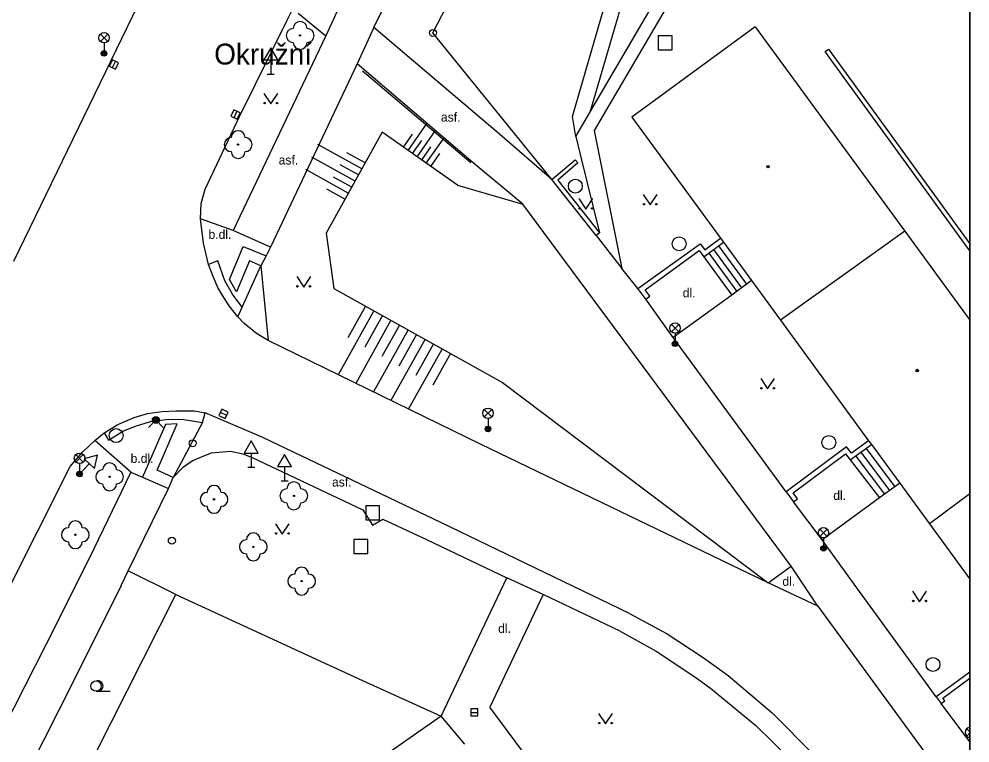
# Model space of a CAD drawing. Extents: x -598233 to -596890, y -1157848 to -1156431.
# Drawn here: x -596958.7 to -596890.5, y -1156890.9 to -1156838.9 of the extents above; entities that cross this region are included whole.
import ezdxf

# ---------------------------------------------------------------- set-up
doc = ezdxf.new("R2010")
doc.units = 0
for name, color, linetype in [('Level 10', 7, 'Continuous'), ('Level 11', 7, 'Continuous'), ('Level 14', 7, 'Continuous'), ('Level 15', 7, 'Continuous'), ('Level 22', 7, 'Continuous'), ('Level 23', 7, 'Continuous'), ('Level 26', 7, 'Continuous'), ('Level 27', 7, 'Continuous'), ('Level 28', 7, 'Continuous'), ('Level 31', 7, 'Continuous'), ('Level 33', 7, 'Continuous'), ('Level 34', 7, 'Continuous'), ('Level 36', 7, 'Continuous'), ('Level 39', 7, 'Continuous'), ('Level 40', 7, 'Continuous'), ('Level 49', 7, 'Continuous'), ('Level 5', 7, 'Continuous'), ('Level 7', 7, 'Continuous'), ('Level 8', 7, 'Continuous'), ('Level 9', 7, 'Continuous'), ('Vrstva 33', 7, 'Continuous'), ('Vrstva 60', 7, 'Continuous'), ('zajmove_uzemi', 7, 'Continuous')]:
    doc.layers.add(name, color=color, linetype=linetype)

msp = doc.modelspace()

# ---------------------------------------------------------------- linework, layer by layer
at = {"layer": 'Level 10'}
msp.add_line((-596901.39, -1156881.07), (-596890.4624, -1156895.9813), dxfattribs=at)
for points in [[(-596948.27, -1156833.88), (-596959.14, -1156856.3)], [(-596945.7199, -1156853.24), (-596945.6599, -1156852.14), (-596945.39, -1156851.1), (-596942.88, -1156845.85), (-596939.49, -1156838.9699), (-596939.09, -1156838.15)], [(-596945.14, -1156856.51), (-596945.51, -1156854.98), (-596945.7199, -1156853.24)], [(-596943.03, -1156860.28), (-596943.6599, -1156859.49), (-596944.17, -1156858.71), (-596944.4699, -1156858.18), (-596944.8, -1156857.39), (-596945.14, -1156856.51)], [(-596941.69, -1156861.4699), (-596942.6, -1156860.73), (-596943.03, -1156860.28)], [(-596940.85, -1156861.9699), (-596941.69, -1156861.47)], [(-596904.95, -1156879.38), (-596925.55, -1156869.44), (-596940.85, -1156861.9699)], [(-596952.62, -1156868.62), (-596951.6599, -1156868.01), (-596950.4699, -1156867.52)], [(-596950.4699, -1156867.52), (-596949.51, -1156867.23), (-596948.48, -1156867.07), (-596947.4699, -1156867.02), (-596946.15, -1156867.04), (-596945.39, -1156867.17)], [(-596914.9, -1156881.6), (-596928.46, -1156875.06), (-596941.14, -1156868.99), (-596941.24, -1156868.95), (-596945.39, -1156867.17)], [(-596953.31, -1156869.1599), (-596952.62, -1156868.62)], [(-597012.03, -1156959.64), (-596997.09, -1156942.2), (-596984.36, -1156924.73), (-596973.38, -1156906.46), (-596966.61, -1156894.04), (-596964.39, -1156889.57), (-596962.17, -1156885.12), (-596955.07, -1156871.04), (-596954.17, -1156869.9699), (-596953.31, -1156869.1599)], [(-596901.39, -1156881.07), (-596904.95, -1156879.38)], [(-596914.9, -1156881.6), (-596912.2, -1156883.06), (-596909.61, -1156884.75), (-596907.83, -1156886.04), (-596904.6599, -1156888.7199), (-596901.7, -1156891.71)]]:
    msp.add_lwpolyline(points, dxfattribs=at)
at = {"layer": 'Level 11'}
msp.add_line((-596890.4624, -1156890.7968), (-596892.54, -1156888.05), dxfattribs=at)
for points in [[(-596918.77, -1156847.34), (-596919, -1156845.88), (-596905.71, -1156800.06), (-596905.7, -1156800.02), (-596904.45, -1156795.7)], [(-596903.24, -1156795.9), (-596917.18, -1156843.64), (-596917.18, -1156843.63), (-596917.76, -1156845.61)], [(-596933.26, -1156839.5), (-596928.92, -1156830.58)], [(-596918.77, -1156847.34), (-596917.76, -1156845.61), (-596908.96, -1156830.55), (-596908.19, -1156831.02), (-596890.4624, -1156834.2578)], [(-596890.4624, -1156835.5493), (-596896.36, -1156834.5), (-596908.88, -1156832.28), (-596917.44, -1156846.9)], [(-596935.53, -1156837.51), (-596935.66, -1156837.78), (-596935.9, -1156838.33), (-596936.71, -1156840.09)], [(-596938.69, -1156838.48), (-596936.71, -1156840.09)], [(-596933.26, -1156839.5), (-596934.46, -1156842.12)], [(-596920.48, -1156850.42), (-596924.25, -1156847.1599), (-596933.26, -1156839.5)], [(-596936.71, -1156840.09), (-596943.36, -1156854.08)], [(-596934.46, -1156842.12), (-596940.69, -1156855.27)], [(-596903.29, -1156878.19), (-596922.57, -1156852.18), (-596926.29, -1156849.1), (-596934.46, -1156842.12)], [(-596917.44, -1156846.9), (-596915.45, -1156856.8)], [(-596918.77, -1156847.34), (-596918.45, -1156848.63), (-596917.07, -1156854.25)], [(-596927.26, -1156850.83), (-596922.57, -1156852.18)], [(-596943.36, -1156854.08), (-596945.7199, -1156853.24)], [(-596940.69, -1156855.27), (-596943.36, -1156854.08)], [(-596917.3, -1156854.43), (-596915.45, -1156856.8)], [(-596941.38, -1156856.62), (-596942.2, -1156856.27), (-596943.12, -1156858.49), (-596943.62, -1156857.6), (-596942.64, -1156855.23), (-596941.01, -1156855.9)], [(-596908.52, -1156855.18), (-596906.5, -1156857.94)], [(-596940.69, -1156855.27), (-596941.01, -1156855.9), (-596941.38, -1156856.62)], [(-596909.2199, -1156855.7), (-596907.21, -1156858.46)], [(-596908.87, -1156855.44), (-596906.86, -1156858.2)], [(-596942.7199, -1156859.58), (-596943.4099, -1156858.6599), (-596943.9699, -1156857.69), (-596944.48, -1156856.25), (-596945.14, -1156856.51)], [(-596942.7199, -1156859.58), (-596941.38, -1156856.62)], [(-596941.38, -1156856.62), (-596940.85, -1156861.9699)], [(-596909.58, -1156855.96), (-596907.57, -1156858.7199)], [(-596914.3, -1156858.25), (-596915.45, -1156856.8)], [(-596906.14, -1156857.68), (-596907.57, -1156858.7199)], [(-596911.77, -1156861.77), (-596913.73, -1156859)], [(-596907.57, -1156858.7199), (-596911.77, -1156861.77)], [(-596943.03, -1156860.28), (-596942.7199, -1156859.58)], [(-596903.6599, -1156872.84), (-596911.77, -1156861.77)], [(-596945.56, -1156867.86), (-596945.39, -1156867.17)], [(-596952.62, -1156868.62), (-596952.31, -1156869.14), (-596951.24, -1156868.46), (-596950.32, -1156868.11), (-596949.3, -1156867.8), (-596948.01, -1156867.64), (-596946.9, -1156867.6599), (-596945.56, -1156867.86)], [(-596947.67, -1156871.81), (-596948.82, -1156871.3), (-596947.38, -1156867.9699), (-596948.23, -1156868.02), (-596949.89, -1156871.8)], [(-596945.56, -1156867.86), (-596947.67, -1156871.81)], [(-596950.71, -1156871.44), (-596953.31, -1156869.1599)], [(-596947.67, -1156871.81), (-596946.94, -1156871.06), (-596946.31, -1156870.62), (-596945.48, -1156870.26), (-596944.92, -1156870.05), (-596943.56, -1156869.94), (-596942.68, -1156870.12), (-596942.01, -1156870.38)], [(-596898.29, -1156870), (-596896.23, -1156872.75)], [(-596897.9099, -1156869.73), (-596895.87, -1156872.49)], [(-596942.01, -1156870.38), (-596934.06, -1156874.15), (-596933.37, -1156875.24), (-596932.63, -1156874.82), (-596929.49, -1156876.28), (-596923.73, -1156879.02)], [(-596899.06, -1156870.55), (-596896.96, -1156873.28)], [(-596898.67, -1156870.28), (-596896.6, -1156873.02)], [(-596950.71, -1156871.44), (-596953.72, -1156877.63)], [(-596950.71, -1156871.44), (-596949.89, -1156871.8), (-596948.02, -1156872.62)], [(-596948.02, -1156872.62), (-596947.67, -1156871.81)], [(-596895.51, -1156872.2199), (-596896.96, -1156873.28)], [(-596951.41, -1156879.57), (-596950.9, -1156878.53), (-596948.02, -1156872.62)], [(-596901.08, -1156876.3), (-596903.13, -1156873.57)], [(-596896.96, -1156873.28), (-596901.08, -1156876.3)], [(-596892.88, -1156887.58), (-596898.78, -1156879.47), (-596901.08, -1156876.3)], [(-596953.72, -1156877.63), (-596956.79, -1156883.79), (-596959.91, -1156889.93)], [(-596904.95, -1156879.38), (-596903.29, -1156878.19)], [(-596901.39, -1156881.07), (-596903.29, -1156878.19)], [(-596928.43, -1156888.96), (-596923.73, -1156879.02)], [(-596921.1, -1156880.23), (-596923.73, -1156879.02)], [(-596951.41, -1156879.57), (-596954.85, -1156886.49), (-596958.05, -1156892.79), (-596958.35, -1156893.38)], [(-596921.1, -1156880.23), (-596924.95, -1156888.31)], [(-596915.58, -1156882.86), (-596921.1, -1156880.23)], [(-596915.58, -1156882.86), (-596912.99, -1156884.3), (-596910.21, -1156886.13), (-596909.1, -1156886.94), (-596905.83, -1156889.63), (-596903.39, -1156892.03)], [(-596915.27, -1156901.35), (-596924.95, -1156888.31)], [(-596928.43, -1156888.96), (-596940.04, -1156897.07), (-596960.64, -1156911.95), (-596961.09, -1156920.44)]]:
    msp.add_lwpolyline(points, dxfattribs=at)
at = {"layer": 'Level 14'}
for points in [[(-596920.48, -1156850.42), (-596929.02, -1156839.89), (-596913.33, -1156809.59), (-596907.32, -1156795.35)], [(-596927.26, -1156850.83), (-596932.67, -1156847.02), (-596936.68, -1156854.27), (-596936.13, -1156858.25)], [(-596936.13, -1156858.25), (-596924.03, -1156864.99), (-596904.95, -1156879.38)]]:
    msp.add_lwpolyline(points, dxfattribs=at)
at = {"layer": 'Level 15'}
for points in [[(-596930.81, -1156848.33), (-596929.44, -1156846.38)], [(-596930.1599, -1156848.79), (-596928.83, -1156846.9)], [(-596931.14, -1156848.1), (-596930.48, -1156847.1599)], [(-596930.49, -1156848.56), (-596929.83, -1156847.62)], [(-596929.51, -1156849.25), (-596928.2199, -1156847.43)], [(-596934.13, -1156849.6599), (-596937.3, -1156847.9)], [(-596929.83, -1156849.02), (-596929.17, -1156848.08)], [(-596934.61, -1156850.53), (-596937.73, -1156848.81)], [(-596933.89, -1156849.2199), (-596935.2, -1156848.49)], [(-596929.18, -1156849.48), (-596928.52, -1156848.54)], [(-596935.1, -1156851.4099), (-596938.1599, -1156849.71)], [(-596934.37, -1156850.09), (-596935.68, -1156849.37)], [(-596934.85, -1156850.9699), (-596936.17, -1156850.24)], [(-596935.34, -1156851.84), (-596936.65, -1156851.12)], [(-596933.26, -1156859.85), (-596935.82, -1156864.44)], [(-596933.87, -1156859.51), (-596935.14, -1156861.78)], [(-596932.04, -1156860.53), (-596934.56, -1156865.06)], [(-596932.65, -1156860.19), (-596933.92, -1156862.46)], [(-596930.81, -1156861.21), (-596933.3, -1156865.67)], [(-596931.43, -1156860.87), (-596932.69, -1156863.14)], [(-596929.59, -1156861.89), (-596932.04, -1156866.28)], [(-596930.2, -1156861.55), (-596931.4699, -1156863.82)], [(-596928.37, -1156862.57), (-596930.78, -1156866.9)], [(-596928.98, -1156862.23), (-596930.25, -1156864.5)], [(-596927.76, -1156862.9099), (-596929.02, -1156865.19)]]:
    msp.add_lwpolyline(points, dxfattribs=at)
at = {"layer": 'Level 22'}
for centre in [(-596938.56, -1156840.07), (-596943.01, -1156847.9099), (-596952.24, -1156871.77), (-596944.74, -1156873.39), (-596939.01, -1156873.14), (-596954.7, -1156875.93), (-596941.92, -1156876.8), (-596938.45, -1156879.26)]:
    msp.add_circle(centre, 0.05, dxfattribs=at)
for centre, start, end in [((-596938.56, -1156839.57), 0, 180), ((-596939.06, -1156840.07), 90, 270), ((-596938.06, -1156840.07), 270, 90), ((-596938.56, -1156840.57), 180, 0), ((-596943.01, -1156847.4099), 0, 180), ((-596943.51, -1156847.9099), 90, 270), ((-596942.51, -1156847.9099), 270, 90), ((-596943.01, -1156848.4099), 180, 0), ((-596952.24, -1156871.27), 0, 180), ((-596952.74, -1156871.77), 90, 270), ((-596951.74, -1156871.77), 270, 90), ((-596952.24, -1156872.27), 180, 0), ((-596939.01, -1156872.64), 0, 180), ((-596945.24, -1156873.39), 90, 270), ((-596944.74, -1156872.89), 0, 180), ((-596944.24, -1156873.39), 270, 90), ((-596939.51, -1156873.14), 90, 270), ((-596938.51, -1156873.14), 270, 90), ((-596939.01, -1156873.64), 180, 0), ((-596944.74, -1156873.89), 180, 0), ((-596954.7, -1156875.43), 0, 180), ((-596955.2, -1156875.93), 90, 270), ((-596954.2, -1156875.93), 270, 90), ((-596942.42, -1156876.8), 90, 270), ((-596941.92, -1156876.3), 0, 180), ((-596941.42, -1156876.8), 270, 90), ((-596954.7, -1156876.43), 180, 0), ((-596941.92, -1156877.3), 180, 0), ((-596938.45, -1156878.76), 0, 180), ((-596938.95, -1156879.26), 90, 270), ((-596937.95, -1156879.26), 270, 90), ((-596938.45, -1156879.76), 180, 0)]:
    msp.add_arc(centre, 0.5, start, end, dxfattribs=at)
at = {"layer": 'Level 23'}
msp.add_lwpolyline([(-596947.49, -1156880.2199), (-596950.9, -1156878.53)], dxfattribs=at)
at = {"layer": 'Level 26'}
for points in [[(-596912.84, -1156841.1), (-596911.84, -1156841.1), (-596911.84, -1156840.1), (-596912.84, -1156840.1)], [(-596933.85, -1156874.86), (-596932.85, -1156874.86), (-596932.85, -1156873.86), (-596933.85, -1156873.86)], [(-596934.7, -1156877.27), (-596933.7, -1156877.27), (-596933.7, -1156876.27), (-596934.7, -1156876.27)]]:
    msp.add_lwpolyline(points, close=True, dxfattribs=at)
at = {"layer": 'Level 27'}
for p, q in [((-596952.0411, -1156842.3838), (-596951.8189, -1156841.936)), ((-596943.3044, -1156845.9772), (-596943.0956, -1156845.5228)), ((-596944.289, -1156867.1496), (-596943.831, -1156867.3504)), ((-596926.31, -1156888.69), (-596925.81, -1156888.69))]:
    msp.add_line(p, q, dxfattribs=at)
for points in [[(-596951.8172, -1156842.495), (-596951.5949, -1156842.0471), (-596952.0428, -1156841.8248), (-596952.2651, -1156842.2727)], [(-596943.0772, -1156846.0816), (-596942.8684, -1156845.6272), (-596943.3228, -1156845.4184), (-596943.5316, -1156845.8728)], [(-596944.3894, -1156867.3785), (-596943.9315, -1156867.5794), (-596943.7306, -1156867.1215), (-596944.1885, -1156866.9206)], [(-596926.31, -1156888.94), (-596925.81, -1156888.94), (-596925.81, -1156888.44), (-596926.31, -1156888.44)]]:
    msp.add_lwpolyline(points, close=True, dxfattribs=at)
for centre in [(-596918.8, -1156850.9), (-596911.34, -1156855.04), (-596951.77, -1156868.81), (-596900.6, -1156869.31), (-596893.12, -1156885.25)]:
    msp.add_circle(centre, 0.5, dxfattribs=at)
at = {"layer": 'Level 28'}
for centre in [(-596929.02, -1156839.89), (-596946.28, -1156869.36), (-596947.77, -1156876.36)]:
    msp.add_circle(centre, 0.25, dxfattribs=at)
at = {"layer": 'Level 31'}
msp.add_lwpolyline([(-596949.45, -1156868.22), (-596948.92, -1156867.69), (-596948.39, -1156868.22)], dxfattribs=at)
for radius in [0.25, 0.18, 0.11]:
    msp.add_circle((-596948.92, -1156867.69), radius, dxfattribs=at)
at = {"layer": 'Level 33'}
for p, q in [((-596952.905, -1156840.5), (-596952.375, -1156839.97)), ((-596952.905, -1156839.97), (-596952.375, -1156840.5)), ((-596952.64, -1156840.61), (-596952.64, -1156841.36)), ((-596911.905, -1156861.35), (-596911.375, -1156860.82)), ((-596911.905, -1156860.82), (-596911.375, -1156861.35)), ((-596911.64, -1156861.46), (-596911.64, -1156862.21)), ((-596925.335, -1156867.47), (-596924.805, -1156866.94)), ((-596925.335, -1156866.94), (-596924.805, -1156867.47)), ((-596925.07, -1156867.58), (-596925.07, -1156868.33)), ((-596954.665, -1156870.71), (-596954.135, -1156870.18)), ((-596954.665, -1156870.18), (-596954.135, -1156870.71)), ((-596954.4, -1156870.82), (-596954.4, -1156871.57)), ((-596901.245, -1156876.0499), (-596900.715, -1156875.5199)), ((-596901.245, -1156875.5199), (-596900.715, -1156876.0499)), ((-596900.98, -1156876.1599), (-596900.98, -1156876.9099)), ((-596890.695, -1156889.86), (-596890.4624, -1156890.0926)), ((-596890.695, -1156890.39), (-596890.4624, -1156890.1574))]:
    msp.add_line(p, q, dxfattribs=at)
for centre, radius in [((-596952.64, -1156840.235), 0.375), ((-596952.64, -1156841.36), 0.2), ((-596952.64, -1156841.36), 0.1445), ((-596952.64, -1156841.36), 0.0876), ((-596911.64, -1156861.085), 0.375), ((-596911.64, -1156862.21), 0.2), ((-596911.64, -1156862.21), 0.1445), ((-596911.64, -1156862.21), 0.0876), ((-596925.07, -1156867.205), 0.375), ((-596925.07, -1156868.33), 0.2), ((-596925.07, -1156868.33), 0.1445), ((-596925.07, -1156868.33), 0.0876), ((-596954.4, -1156870.445), 0.375), ((-596954.4, -1156871.57), 0.2), ((-596954.4, -1156871.57), 0.1445), ((-596954.4, -1156871.57), 0.0876), ((-596900.98, -1156875.7849), 0.375), ((-596900.98, -1156876.9099), 0.2), ((-596900.98, -1156876.9099), 0.1445), ((-596900.98, -1156876.9099), 0.0876)]:
    msp.add_circle(centre, radius, dxfattribs=at)
at = {"layer": 'Level 34'}
for p, q in [((-596940.67, -1156841.832), (-596940.67, -1156842.85)), ((-596940.92, -1156842.85), (-596940.42, -1156842.85)), ((-596942.07, -1156870.062), (-596942.07, -1156871.08)), ((-596953.6986, -1156870.8322), (-596954.4, -1156871.57)), ((-596954.5812, -1156871.3978), (-596954.2188, -1156871.7422)), ((-596942.32, -1156871.08), (-596941.82, -1156871.08)), ((-596939.68, -1156871.042), (-596939.68, -1156872.06)), ((-596939.93, -1156872.06), (-596939.43, -1156872.06))]:
    msp.add_line(p, q, dxfattribs=at)
for points in [[(-596941.17, -1156841.832), (-596940.17, -1156841.832), (-596940.67, -1156840.966)], [(-596942.57, -1156870.062), (-596941.57, -1156870.062), (-596942.07, -1156869.196)], [(-596954.061, -1156870.4877), (-596953.3362, -1156871.1767), (-596953.1019, -1156870.2045)], [(-596940.18, -1156871.042), (-596939.18, -1156871.042), (-596939.68, -1156870.176)]]:
    msp.add_lwpolyline(points, close=True, dxfattribs=at)
at = {"layer": 'Level 36'}
msp.add_line((-596953.21, -1156887.175), (-596952.21, -1156887.175), dxfattribs=at)
for points in [[(-596941.1599, -1156844.23), (-596940.6599, -1156844.98), (-596940.1599, -1156844.23)], [(-596918.55, -1156851.79), (-596918.05, -1156852.54), (-596917.55, -1156851.79)], [(-596913.93, -1156851.49), (-596913.43, -1156852.24), (-596912.93, -1156851.49)], [(-596938.8, -1156857.39), (-596938.3, -1156858.14), (-596937.8, -1156857.39)], [(-596905.49, -1156864.71), (-596904.99, -1156865.46), (-596904.49, -1156864.71)], [(-596940.34, -1156875.14), (-596939.84, -1156875.89), (-596939.34, -1156875.14)], [(-596894.58, -1156879.99), (-596894.08, -1156880.74), (-596893.58, -1156879.99)], [(-596917.13, -1156888.76), (-596916.63, -1156889.51), (-596916.13, -1156888.76)]]:
    msp.add_lwpolyline(points, dxfattribs=at)
for centre, radius in [((-596941.1101, -1156844.9298), 0.05), ((-596940.2107, -1156844.9298), 0.05), ((-596918.5002, -1156852.4898), 0.05), ((-596917.6008, -1156852.4898), 0.05), ((-596913.8802, -1156852.1898), 0.05), ((-596912.9808, -1156852.1898), 0.05), ((-596938.7502, -1156858.0898), 0.05), ((-596937.8508, -1156858.0898), 0.05), ((-596905.4402, -1156865.4098), 0.05), ((-596904.5408, -1156865.4098), 0.05), ((-596940.2902, -1156875.8398), 0.05), ((-596939.3908, -1156875.8398), 0.05), ((-596894.5302, -1156880.6898), 0.05), ((-596893.6308, -1156880.6898), 0.05), ((-596953.21, -1156886.7996), 0.375), ((-596917.0802, -1156889.4598), 0.05), ((-596916.1808, -1156889.4598), 0.05)]:
    msp.add_circle(centre, radius, dxfattribs=at)
msp.add_arc((-596953.085, -1156886.7996), 0.375, 260.405931, 99.594069, dxfattribs=at)
at = {"layer": 'Level 39'}
for centre, radius in [((-596904.9699, -1156849.49), 0.09), ((-596904.9699, -1156849.49), 0.0398), ((-596894.25, -1156864.14), 0.09), ((-596894.25, -1156864.14), 0.0398)]:
    msp.add_circle(centre, radius, dxfattribs=at)
at = {"layer": 'Level 5'}
for p, q in [((-596895.14, -1156854.13), (-596890.4624, -1156860.529)), ((-596890.4624, -1156872.9942), (-596893.36, -1156875.1599)), ((-596893.36, -1156875.1599), (-596890.4624, -1156879.1248))]:
    msp.add_line(p, q, dxfattribs=at)
for points in [[(-596905.89, -1156839.44), (-596914.74, -1156845.93)], [(-596905.89, -1156839.44), (-596895.14, -1156854.13)], [(-596914.74, -1156845.93), (-596908.37, -1156854.64)], [(-596895.14, -1156854.13), (-596904.06, -1156860.53)], [(-596908.37, -1156854.64), (-596908.1599, -1156854.92)], [(-596908.1599, -1156854.92), (-596906.14, -1156857.68)], [(-596906.14, -1156857.68), (-596904.06, -1156860.53)], [(-596904.06, -1156860.53), (-596897.74, -1156869.18)], [(-596897.74, -1156869.18), (-596897.53, -1156869.46)], [(-596897.53, -1156869.46), (-596895.51, -1156872.2199)], [(-596895.51, -1156872.2199), (-596893.36, -1156875.1599)]]:
    msp.add_lwpolyline(points, dxfattribs=at)
at = {"layer": 'Level 7'}
for p, q in [((-596890.4624, -1156855.5458), (-596900.57, -1156841.64)), ((-596890.4624, -1156885.8119), (-596892.88, -1156887.58))]:
    msp.add_line(p, q, dxfattribs=at)
for points in [[(-596900.57, -1156841.64), (-596900.86, -1156841.23), (-596900.62, -1156841.06), (-596890.4624, -1156855.0354)], [(-596920.48, -1156850.42), (-596918.82, -1156849)], [(-596918.82, -1156849), (-596918.63, -1156849.2199), (-596920.06, -1156850.46), (-596917.07, -1156854.25)], [(-596917.3, -1156854.43), (-596920.48, -1156850.42)], [(-596917.07, -1156854.25), (-596917.3, -1156854.43)], [(-596914.3, -1156858.25), (-596909.83, -1156855.03), (-596909.5, -1156855.4699), (-596908.37, -1156854.64)], [(-596909.58, -1156855.96), (-596908.1599, -1156854.92)], [(-596913.73, -1156859), (-596913.45, -1156858.79), (-596913.78, -1156858.35), (-596909.9, -1156855.52), (-596909.58, -1156855.96)], [(-596913.73, -1156859), (-596914.3, -1156858.25)], [(-596897.74, -1156869.18), (-596898.98, -1156870.07), (-596899.32, -1156869.62), (-596903.6599, -1156872.84)], [(-596899.06, -1156870.55), (-596897.53, -1156869.46)], [(-596903.13, -1156873.57), (-596902.84, -1156873.36), (-596903.17, -1156872.92), (-596899.39, -1156870.11), (-596899.06, -1156870.55)], [(-596903.6599, -1156872.84), (-596903.13, -1156873.57)], [(-596974.6, -1156929.59), (-596964.94, -1156913.25), (-596959.75, -1156904.48), (-596954.7, -1156894.49), (-596952.13, -1156889.4099), (-596947.49, -1156880.2199)], [(-596947.49, -1156880.2199), (-596934.08, -1156886.39), (-596928.43, -1156888.96)], [(-596892.54, -1156888.05), (-596892.26, -1156887.85), (-596892.4, -1156887.6599), (-596890.4624, -1156886.2417)], [(-596892.88, -1156887.58), (-596892.54, -1156888.05)]]:
    msp.add_lwpolyline(points, dxfattribs=at)
at = {"layer": 'Level 8'}
msp.add_lwpolyline([(-596926.74, -1156890.98), (-596928.43, -1156888.96)], dxfattribs=at)
at = {"layer": 'Level 9'}
msp.add_lwpolyline([(-596926.31, -1156849.2199), (-596934.08, -1156842.63)], dxfattribs=at)
at = {"layer": 'Vrstva 33'}
msp.add_line((-596890.4624, -1156890.4986), (-596890.4624, -1156889.7514), dxfattribs=at)
msp.add_arc((-596890.43, -1156890.125), 0.375, 94.964178, 265.035822, dxfattribs=at)
at = {"layer": 'Vrstva 60'}
msp.add_lwpolyline([(-596890.4624, -1157848.4611), (-596890.4624, -1156430.8558)], dxfattribs=at)
at = {"layer": 'zajmove_uzemi'}
msp.add_lwpolyline([(-598232.8901, -1156430.8558), (-596890.4624, -1156430.8558), (-596890.4624, -1157848.4611), (-598232.8901, -1157848.4611)], close=True, dxfattribs=at)

# ---------------------------------------------------------------- texts
at = {"layer": 'Level 40'}
for s, p in [('asf.', (-596928.45, -1156846.26)), ('asf.', (-596940.1, -1156849.34)), ('b.dl.', (-596945.14, -1156854.68)), ('dl.', (-596911.09, -1156858.88)), ('b.dl.', (-596950.73, -1156870.77)), ('asf.', (-596936.27, -1156872.4699)), ('dl.', (-596900.28, -1156873.43)), ('dl.', (-596903.93, -1156879.6)), ('dl.', (-596924.34, -1156882.98))]:
    msp.add_text(s, height=0.65, dxfattribs=at).set_placement(p)
at = {"layer": 'Level 49'}
msp.add_text('Okružní', height=1.5, dxfattribs=at).set_placement((-596944.73, -1156842.1599))

doc.saveas('drawing.dxf')
